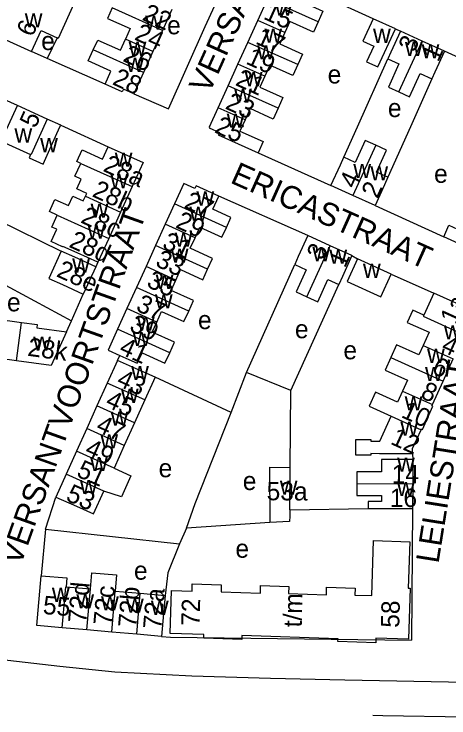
# Model space of a CAD drawing. Extents: x 161141 to 163125, y 381621 to 383200.
# Drawn here: x 162041.3 to 162136.1, y 381621 to 381774.6 of the extents above; entities that cross this region are included whole.
import ezdxf

# ---------------------------------------------------------------- set-up
doc = ezdxf.new("R2010")
doc.units = 0
for name, color, linetype in [('BLT_Basislijn', 7, 'Continuous'), ('BLT_Bebouwing', 7, 'Continuous'), ('BLT_Centroide', 7, 'Continuous'), ('BLT_Huisnummer', 7, 'Continuous'), ('BLT_Huisnummer_ tussenligend', 7, 'Continuous'), ('BLT_Huisnummer_zonder_bebouwing', 7, 'Continuous'), ('BLT_Onderverdeling_panden', 7, 'Continuous'), ('BLT_Plantopo', 7, 'Continuous'), ('BLT_Straatnaam', 7, 'Continuous')]:
    doc.layers.add(name, color=color, linetype=linetype)

msp = doc.modelspace()

# ---------------------------------------------------------------- linework, layer by layer
at = {"layer": 'BLT_Basislijn'}
for p, q in [((162119.55, 381773.59), (162104.9, 381780.29)), ((162124.39, 381771.38), (162125.51, 381770.86)), ((162050.65, 381769.4), (162048.45, 381764.92)), ((162048.45, 381764.92), (162045.05, 381766.42)), ((162150.18, 381759.67), (162135.07, 381766.5)), ((162061.1, 381759.33), (162048.45, 381764.92)), ((162116.11, 381750), (162122.75, 381764.82)), ((162132.32, 381760.48), (162127.66, 381750)), ((162051.41, 381750.37), (162052.21, 381750)), ((162052.21, 381750), (162061.77, 381745.64)), ((162113.14, 381743.38), (162116.11, 381750)), ((162127.66, 381750), (162122.76, 381739)), ((162094.46, 381744.36), (162110.33, 381737.18)), ((162024.06, 381736.38), (162051.53, 381722.91)), ((162105.31, 381726.27), (162085.93, 381734.89)), ((162119.95, 381732.81), (162134.93, 381726.01)), ((162114.9, 381721.9), (162116.13, 381721.21)), ((162059.53, 381720.46), (162059.05, 381719.49)), ((162091.93, 381696.4), (162102.44, 381719.98)), ((162123.45, 381717.88), (162132.75, 381713.74)), ((162036.64, 381716.9), (162053.77, 381707.69)), ((162101.58, 381692.5), (162112.05, 381715.64)), ((162053.77, 381707.69), (162056.35, 381713.52)), ((162052.7, 381705.28), (162053.77, 381707.69)), ((162063.8, 381699.06), (162064.32, 381700.13)), ((162088.57, 381687.69), (162091.93, 381696.4)), ((162101.58, 381692.5), (162091.93, 381696.4)), ((162088.57, 381687.69), (162071.99, 381695.38)), ((162101.46, 381675.7), (162101.58, 381692.5)), ((162128.15, 381678.64), (162128.18, 381677.42)), ((162048.07, 381662.2), (162050.35, 381669.23)), ((162101.41, 381666.44), (162118.47, 381666.72)), ((162128.15, 381666.7), (162127.92, 381638.02)), ((162097, 381663.68), (162078.86, 381662.47)), ((162048.07, 381662.2), (162047.18, 381652.06)), ((162048.07, 381662.2), (162077.3, 381658.99)), ((162078.86, 381662.47), (162077.3, 381658.99)), ((162113.38, 381629.34), (162151.5, 381628.64)), ((162121.67, 381621.57), (162154.68, 381621.04))]:
    msp.add_line(p, q, dxfattribs=at)
for points in [[(162067.37, 381757.24), (162074.91, 381753.96), (162082.9, 381771.9), (162089.26, 381785.74), (162089.12, 381786.5), (162082.04, 381789.67)], [(162078.86, 381662.47), (162080.71, 381667.86), (162088.57, 381687.69)], [(162077.3, 381658.99), (162074.76, 381652.71), (162074.2, 381647.77)], [(161979.93, 381641.71), (162036.06, 381634.11), (162051.24, 381632.35), (162063.25, 381631.11), (162080.02, 381630.23), (162097.14, 381629.7), (162113.38, 381629.34)], [(162073.43, 381638.82), (162075.38, 381638.63), (162127.92, 381638.02)], [(162119.5, 381621.62), (162121.67, 381621.57)]]:
    msp.add_lwpolyline(points, dxfattribs=at)
at = {"layer": 'BLT_Bebouwing'}
for p, q in [((162094.37, 381773.23), (162096.5, 381777.94)), ((162075.68, 381775.61), (162073.61, 381771.02)), ((162092.21, 381768.44), (162094.37, 381773.23)), ((162124.39, 381771.38), (162119.55, 381773.59)), ((162073.61, 381771.02), (162071.53, 381766.42)), ((162130.23, 381768.71), (162125.51, 381770.86)), ((162038.62, 381769.34), (162045.05, 381766.42)), ((162135.07, 381766.5), (162130.23, 381768.71)), ((162090.06, 381763.7), (162092.21, 381768.44)), ((162071.53, 381766.42), (162069.45, 381761.83)), ((162087.93, 381758.97), (162090.06, 381763.7)), ((162069.45, 381761.83), (162067.37, 381757.24)), ((162085.76, 381754.17), (162087.93, 381758.97)), ((162041.97, 381754.63), (162035.65, 381757.48)), ((162048.46, 381751.7), (162041.97, 381754.63)), ((162083.87, 381750), (162085.76, 381754.17)), ((162051.41, 381750.37), (162048.46, 381751.7)), ((162051.24, 381750), (162051.41, 381750.37)), ((162091.62, 381751.53), (162090.93, 381750)), ((162038.46, 381746.89), (162044.86, 381744)), ((162067, 381736.97), (162064.48, 381731.41)), ((162115.11, 381735.01), (162110.33, 381737.18)), ((162119.95, 381732.81), (162115.11, 381735.01)), ((162076.25, 381733.2), (162074.22, 381728.75)), ((162064.48, 381731.41), (162061.89, 381725.68)), ((162074.22, 381728.75), (162072.12, 381724.13)), ((162061.89, 381725.68), (162059.53, 381720.46)), ((162110.17, 381724.05), (162105.31, 381726.27)), ((162072.12, 381724.13), (162070.03, 381719.53)), ((162114.9, 381721.9), (162110.17, 381724.05)), ((162123.45, 381717.88), (162116.13, 381721.21)), ((162059.05, 381719.49), (162056.35, 381713.52)), ((162070.03, 381719.53), (162067.96, 381714.98)), ((162067.96, 381714.98), (162065.85, 381710.35)), ((162065.85, 381710.35), (162063.82, 381705.88)), ((162041.78, 381698.97), (162035.43, 381699.82)), ((162063.8, 381699.06), (162061.56, 381694.11)), ((162134.79, 381694.55), (162136.97, 381699.37)), ((162071.99, 381695.38), (162069.76, 381690.42)), ((162061.56, 381694.11), (162059.33, 381689.14)), ((162132.46, 381689.4), (162134.79, 381694.55)), ((162069.76, 381690.42), (162067.52, 381685.45)), ((162059.33, 381689.14), (162057.09, 381684.17)), ((162057.09, 381684.17), (162054.85, 381679.21)), ((162067.52, 381685.45), (162065.27, 381680.48)), ((162065.27, 381680.48), (162063.04, 381675.51)), ((162054.85, 381679.21), (162052.61, 381674.24)), ((162128.18, 381677.42), (162128.17, 381672.13)), ((162096.91, 381675.73), (162097, 381663.68)), ((162096.91, 381675.73), (162101.46, 381675.7)), ((162101.41, 381666.44), (162101.46, 381675.7)), ((162052.61, 381674.24), (162050.35, 381669.23)), ((162128.17, 381672.13), (162128.15, 381666.7)), ((162052.61, 381649.66), (162057.88, 381649.2)), ((162063.32, 381648.72), (162068.76, 381648.24)), ((162068.76, 381648.24), (162074.2, 381647.77)), ((162057.11, 381640.23), (162051.76, 381640.69)), ((162062.55, 381639.76), (162057.11, 381640.23)), ((162067.99, 381639.29), (162062.55, 381639.76)), ((162073.43, 381638.82), (162067.99, 381639.29))]:
    msp.add_line(p, q, dxfattribs=at)
for points in [[(162055.69, 381779.97), (162050.85, 381769.31), (162050.65, 381769.4)], [(162104.9, 381780.29), (162103.63, 381777.47), (162108.59, 381775.23), (162107.57, 381772.95)], [(162062.65, 381775.97), (162061.61, 381773.67), (162066.55, 381771.43), (162065.51, 381769.15)], [(162119.55, 381773.59), (162117.32, 381768.72), (162119.69, 381767.64), (162118.11, 381764.2), (162120.58, 381763.07), (162124.39, 381771.38)], [(162107.57, 381772.95), (162106.54, 381770.68), (162101.38, 381773.01), (162100.27, 381770.56)], [(162045.05, 381766.42), (162047.13, 381771), (162050.65, 381769.4)], [(162100.27, 381770.56), (162099.17, 381768.12), (162104.17, 381765.86), (162103.15, 381763.6)], [(162125.51, 381770.86), (162123.43, 381766.32), (162122.75, 381764.82)], [(162058.51, 381766.78), (162059.5, 381768.95), (162064.42, 381766.73), (162065.51, 381769.15)], [(162061.1, 381759.33), (162062.38, 381762.16), (162057.43, 381764.4), (162058.51, 381766.78)], [(162135.07, 381766.5), (162132.99, 381761.95), (162132.32, 381760.48)], [(162122.75, 381764.82), (162125.16, 381763.72), (162122.86, 381758.68), (162125.18, 381757.63)], [(162103.15, 381763.6), (162102.06, 381761.19), (162097.03, 381763.43), (162095.95, 381761.04)], [(162095.95, 381761.04), (162094.87, 381758.65), (162099.87, 381756.39), (162098.81, 381754.05)], [(162125.18, 381757.63), (162127.5, 381756.57), (162129.8, 381761.63), (162132.32, 381760.48)], [(162067.37, 381757.24), (162065.12, 381758.26), (162064.84, 381757.64), (162061.1, 381759.33)], [(162098.81, 381754.05), (162097.76, 381751.71), (162092.73, 381753.98), (162091.62, 381751.53)], [(162044.86, 381744), (162044.52, 381743.26), (162047.58, 381741.88), (162049.35, 381745.81), (162051.24, 381750)], [(162083.87, 381750), (162083.79, 381749.81), (162086.04, 381748.79), (162085.78, 381748.23), (162094.46, 381744.36)], [(162090.93, 381750), (162090.51, 381749.07), (162095.56, 381746.8), (162094.46, 381744.36)], [(162055.8, 381742.04), (162054.95, 381742.43), (162056.1, 381744.99), (162060.56, 381742.97), (162061.77, 381745.64)], [(162061.77, 381745.64), (162069.37, 381742.2), (162067, 381736.97)], [(162120.1, 381745.98), (162117.77, 381747.04), (162115.6, 381742.26), (162113.14, 381743.38)], [(162122.76, 381739), (162120.26, 381740.14), (162122.43, 381744.93), (162120.1, 381745.98)], [(162110.33, 381737.18), (162112.4, 381741.74), (162113.14, 381743.38)], [(162056.82, 381734.87), (162057.1, 381735.48), (162054.94, 381736.46), (162055.9, 381738.6), (162054.53, 381739.22), (162055.8, 381742.04)], [(162122.76, 381739), (162122.02, 381737.36), (162119.95, 381732.81)], [(162085.93, 381734.89), (162080.94, 381737.16), (162080.66, 381736.55), (162078.27, 381737.64), (162076.25, 381733.2)], [(162050.67, 381730.76), (162048.95, 381731.52), (162050.14, 381734.16), (162053.1, 381732.82), (162054.04, 381734.89), (162056.35, 381733.84), (162056.82, 381734.87)], [(162087.55, 381728.07), (162088.53, 381730.23), (162084.62, 381732.01), (162085.93, 381734.89)], [(162059.53, 381720.46), (162054.97, 381722.52), (162051.88, 381723.92), (162051.84, 381723.84), (162049.35, 381724.97), (162050.56, 381727.65), (162049.49, 381728.14), (162050.67, 381730.76)], [(162134.93, 381726.01), (162136.08, 381728.52), (162138.9, 381727.23), (162138.38, 381726.08), (162140.57, 381725.09), (162142.64, 381729.62)], [(162080.73, 381725.79), (162081.77, 381728.09), (162086.56, 381725.91), (162087.55, 381728.07)], [(162083.45, 381718.97), (162084.51, 381721.3), (162079.68, 381723.5), (162080.73, 381725.79)], [(162105.31, 381726.27), (162103.23, 381721.72), (162102.44, 381719.98)], [(162148.77, 381726.85), (162147.02, 381723), (162146.44, 381723.26), (162145.49, 381721.18), (162134.93, 381726.01)], [(162051.53, 381722.91), (162048.82, 381716.93), (162051.79, 381715.59), (162056.35, 381713.52)], [(162059.05, 381719.49), (162054.49, 381721.55), (162051.53, 381722.91)], [(162114.9, 381721.9), (162112.83, 381717.35), (162112.05, 381715.64)], [(162116.13, 381721.21), (162113.89, 381716.27), (162121.2, 381712.94), (162123.45, 381717.88)], [(162102.44, 381719.98), (162104.94, 381718.84), (162102.74, 381714.02), (162105.11, 381712.94)], [(162076.52, 381716.58), (162077.55, 381718.85), (162082.39, 381716.65), (162083.45, 381718.97)], [(162079.32, 381709.81), (162080.36, 381712.1), (162075.49, 381714.31), (162076.52, 381716.58)], [(162105.11, 381712.94), (162107.48, 381711.86), (162109.69, 381716.72), (162112.05, 381715.64)], [(162132.75, 381713.74), (162130.57, 381708.92)], [(162139.36, 381704.66), (162139.56, 381704.57), (162141.84, 381709.63), (162132.75, 381713.74)], [(162072.35, 381707.39), (162073.41, 381709.73), (162076.96, 381708.12), (162078.28, 381707.52), (162079.32, 381709.81)], [(162130.57, 381708.92), (162128.17, 381710.01), (162126.96, 381707.34), (162131.73, 381705.19), (162130.44, 381702.32)], [(162035.43, 381699.82), (162036.09, 381704.8), (162036.55, 381708.19), (162041.32, 381707.55), (162042.9, 381707.34)], [(162042.9, 381707.34), (162046.28, 381706.89), (162046.18, 381706.15), (162052.7, 381705.28)], [(162075.18, 381700.72), (162076.22, 381703.01), (162071.36, 381705.22), (162072.35, 381707.39)], [(162063.82, 381705.88), (162061.74, 381701.3), (162064.32, 381700.13)], [(162052.7, 381705.28), (162049.35, 381697.96), (162041.78, 381698.97)], [(162130.44, 381702.32), (162129.51, 381700.27), (162124.65, 381702.46), (162123.4, 381699.69)], [(162064.32, 381700.13), (162066.29, 381699.23), (162068.1, 381698.41), (162069.15, 381700.7), (162074.14, 381698.43), (162075.18, 381700.72)], [(162123.4, 381699.69), (162122.15, 381696.93), (162127.02, 381694.73), (162125.94, 381692.34)], [(162071.99, 381695.38), (162068.36, 381697.02), (162063.8, 381699.06)], [(162125.94, 381692.34), (162124.87, 381689.96), (162120.05, 381692.13), (162118.65, 381689.03), (162123.45, 381686.86)], [(162130, 381683.9), (162130.08, 381684.1), (162130.31, 381683.99), (162132.59, 381689.03), (162132.34, 381689.14), (162132.46, 381689.4)], [(162128.15, 381678.64), (162123.15, 381678.65), (162120.95, 381678.68), (162119.06, 381678.71), (162119.06, 381678.37), (162115.75, 381678.38), (162115.76, 381681.81), (162119.03, 381681.8), (162119.03, 381681.41), (162120.99, 381681.4), (162123.45, 381686.86)], [(162128.15, 381678.64), (162128.15, 381679.81), (162130, 381683.9)], [(162128.18, 381677.42), (162123.18, 381677.43), (162121.38, 381677.44), (162121.37, 381674.74), (162115.98, 381674.76), (162115.97, 381672.17)], [(162063.04, 381675.51), (162066.73, 381673.83), (162064.68, 381669.28), (162060.8, 381670.55)], [(162115.97, 381672.17), (162115.96, 381669.58), (162121.35, 381669.56), (162121.34, 381668.27), (162118.47, 381668.28), (162118.47, 381666.72)], [(162050.35, 381669.23), (162054.89, 381667.21), (162058.56, 381665.58), (162060.8, 381670.55)], [(162101.41, 381666.44), (162101.4, 381665.03), (162101.33, 381663.93), (162097, 381663.68)], [(162118.47, 381666.72), (162121.36, 381666.72), (162123.15, 381666.72), (162128.15, 381666.7)], [(162051.76, 381640.69), (162046.23, 381641.17), (162047.18, 381652.06)], [(162047.18, 381652.06), (162052.78, 381651.57), (162052.61, 381649.66)], [(162057.88, 381649.2), (162058.2, 381652.72), (162063.6, 381652.26), (162063.32, 381648.72)], [(162074.2, 381647.77), (162073.86, 381643.8), (162073.43, 381638.82)]]:
    msp.add_lwpolyline(points, dxfattribs=at)
at = {"layer": 'BLT_Onderverdeling_panden'}
for p, q in [((162107.57, 381772.95), (162096.5, 381777.94)), ((162073.61, 381771.02), (162062.65, 381775.97)), ((162100.27, 381770.56), (162094.37, 381773.23)), ((162071.53, 381766.42), (162065.51, 381769.15)), ((162125.18, 381757.63), (162130.23, 381768.71)), ((162103.15, 381763.6), (162092.21, 381768.44)), ((162069.45, 381761.83), (162058.51, 381766.78)), ((162095.95, 381761.04), (162090.06, 381763.7)), ((162098.81, 381754.05), (162087.93, 381758.97)), ((162038.46, 381746.89), (162041.97, 381754.63)), ((162091.62, 381751.53), (162085.76, 381754.17)), ((162120.1, 381745.98), (162115.11, 381735.01)), ((162055.8, 381742.04), (162067, 381736.97)), ((162056.82, 381734.87), (162064.48, 381731.41)), ((162087.55, 381728.07), (162076.25, 381733.2)), ((162050.67, 381730.76), (162061.89, 381725.68)), ((162080.73, 381725.79), (162074.22, 381728.75)), ((162083.45, 381718.97), (162072.12, 381724.13)), ((162105.11, 381712.94), (162110.17, 381724.05)), ((162076.52, 381716.58), (162070.03, 381719.53)), ((162079.32, 381709.81), (162067.96, 381714.98)), ((162072.35, 381707.39), (162065.85, 381710.35)), ((162041.78, 381698.97), (162042.9, 381707.34)), ((162075.18, 381700.72), (162063.82, 381705.88)), ((162130.44, 381702.32), (162136.97, 381699.37)), ((162123.4, 381699.69), (162134.79, 381694.55)), ((162069.76, 381690.42), (162061.56, 381694.11)), ((162125.94, 381692.34), (162132.46, 381689.4)), ((162067.52, 381685.45), (162059.33, 381689.14)), ((162123.45, 381686.86), (162130, 381683.9)), ((162065.27, 381680.48), (162057.09, 381684.17)), ((162063.04, 381675.51), (162054.85, 381679.21)), ((162060.8, 381670.55), (162052.61, 381674.24)), ((162115.97, 381672.17), (162128.17, 381672.13)), ((162057.11, 381640.23), (162057.88, 381649.2)), ((162062.55, 381639.76), (162063.32, 381648.72)), ((162067.99, 381639.29), (162068.76, 381648.24))]:
    msp.add_line(p, q, dxfattribs=at)
for points in [[(162048.46, 381751.7), (162044.96, 381743.95), (162044.86, 381744)], [(162130.57, 381708.92), (162130.46, 381708.68), (162139.36, 381704.66)], [(162051.76, 381640.69), (162052.54, 381649.66), (162052.61, 381649.66)]]:
    msp.add_lwpolyline(points, dxfattribs=at)
at = {"layer": 'BLT_Plantopo'}
msp.add_lwpolyline([(162119.64, 381659.72), (162127.51, 381659.46), (162127.18, 381649.34), (162127.63, 381649.32), (162127.26, 381638.21), (162120.13, 381638.45), (162120.1, 381637.44), (162111.87, 381637.72), (162111.89, 381638.3), (162090.93, 381639), (162090.9, 381638.16), (162082.61, 381638.43), (162082.63, 381639.25), (162075.27, 381639.49), (162075.58, 381648.86), (162080.05, 381648.72), (162080.1, 381650.28), (162086.42, 381650.07), (162086.37, 381648.56), (162094.95, 381648.28), (162095, 381649.91), (162101.14, 381649.7), (162101.09, 381648.17), (162109.34, 381647.9), (162109.4, 381649.57), (162115.62, 381649.37), (162115.57, 381647.86), (162119.25, 381647.74)], close=True, dxfattribs=at)

# ---------------------------------------------------------------- texts
at = {"layer": 'BLT_Centroide'}
for s, p in [('w', (162098.11, 381774.25)), ('w', (162043.58, 381771.72)), ('w', (162069.82, 381771.19)), ('e', (162074.62, 381770.2)), ('w', (162095.82, 381768.38)), ('w', (162119.53, 381768.33)), ('e', (162047.16, 381766.76)), ('w', (162066.23, 381765.5)), ('w', (162094.24, 381764.75)), ('w', (162126.48, 381765.45)), ('w', (162130.12, 381764.97)), ('w', (162065.69, 381762)), ('e', (162109.63, 381759.47)), ('w', (162091.55, 381758.88)), ('w', (162089.23, 381755.25)), ('e', (162122.76, 381752.14)), ('w', (162087.62, 381749.81)), ('w', (162041.33, 381746.58)), ('w', (162046.93, 381744.48)), ('w', (162063.2, 381741.31)), ('w', (162115.22, 381738.83)), ('w', (162118.94, 381738.34)), ('e', (162132.83, 381737.79)), ('w', (162062.23, 381736.62)), ('w', (162081.01, 381732.84)), ('w', (162057.94, 381730.19)), ('w', (162079.48, 381729.5)), ('w', (162057.25, 381725.62)), ('w', (162076.27, 381723.88)), ('w', (162075.41, 381720.34)), ('w', (162106.31, 381720.69)), ('w', (162110, 381720.12)), ('w', (162053.93, 381718.22)), ('w', (162117.33, 381717.06)), ('w', (162072.14, 381714.66)), ('w', (162071.96, 381710.38)), ('e', (162039.71, 381709.75)), ('e', (162081.35, 381705.88)), ('w', (162068.05, 381705.53)), ('e', (162102.49, 381703.88)), ('w', (162134.96, 381703.62)), ('w', (162045.42, 381701.15)), ('w', (162067.09, 381702.16)), ('e', (162113.06, 381699.29)), ('w', (162131.3, 381698.5)), ('w', (162066.77, 381694.75)), ('w', (162130.86, 381694.53)), ('w', (162064.54, 381689.78)), ('w', (162126.42, 381688.12)), ('w', (162062.3, 381684.81)), ('w', (162125.48, 381682.62)), ('w', (162060.06, 381679.84)), ('w', (162057.82, 381674.88)), ('e', (162072.77, 381673.55)), ('w', (162124.77, 381674.78)), ('e', (162091.12, 381670.76)), ('w', (162055.58, 381669.91)), ('w', (162099.19, 381669.77)), ('w', (162124.75, 381669.44)), ('e', (162089.52, 381655.99)), ('e', (162067.39, 381651.2)), ('w', (162049.5, 381646.36)), ('w', (162054.83, 381644.95)), ('w', (162060.22, 381644.48)), ('w', (162065.66, 381644.02)), ('w', (162071.09, 381643.53))]:
    msp.add_text(s, height=4, dxfattribs=at).set_placement(p)
at = {"layer": 'BLT_Huisnummer'}
for s, rotation, p in [('6', 65.5617, (162045.23, 381769.43)), ('24', 335.6595, (162067.3, 381769.12)), ('17', 335.6897, (162093.69, 381768.24)), ('3', 65.4906, (162128.5, 381766.06)), ('1', 65.4802, (162133.74, 381763.97)), ('28', 335.6104, (162062.48, 381759.35)), ('21', 335.6954, (162089.29, 381759.18)), ('5', 65.6958, (162045.91, 381749.52)), ('25', 335.9708, (162084.76, 381748.86)), ('28a', 335.6438, (162060.46, 381740.43)), ('4', 65.5617, (162115.64, 381736.33)), ('28b', 335.6474, (162058.07, 381734.89)), ('2', 65.557, (162120.45, 381734.18)), ('27', 335.5408, (162078.13, 381732.47)), ('28c', 335.6431, (162055.57, 381729.2)), ('28d', 335.6538, (162053, 381723.88)), ('31', 335.5348, (162073.34, 381723.6)), ('3', 65.5149, (162108.5, 381720.71)), ('1', 65.5132, (162113.4, 381719.05)), ('28e', 335.646, (162050.27, 381717.45)), ('35', 335.5328, (162069.93, 381715.22)), ('1a', 65.6851, (162137.61, 381706.66)), ('39', 335.5361, (162066.16, 381705.6)), ('28k', 352.4059, (162044.04, 381700.08)), ('4', 335.6938, (162134.18, 381701.11)), ('43', 335.7286, (162063.38, 381693.67)), ('8', 335.6901, (162129.67, 381690.97)), ('47', 335.726, (162058.87, 381683.66)), ('12', 335.6901, (162123.1, 381680.9)), ('53', 336.0036, (162052.31, 381668.57)), ('53a', 359.5972, (162096.31, 381668.54)), ('16', 359.8281, (162123.17, 381667.07)), ('72d', 85.0509, (162056.99, 381641.63)), ('72c', 85.0534, (162062.51, 381641.15)), ('72b', 85.049, (162067.9, 381640.65)), ('72a', 85.0442, (162073.34, 381640.3)), ('55', 355.0514, (162047.43, 381643.74))]:
    msp.add_text(s, height=4, rotation=rotation, dxfattribs=at).set_placement(p)
at = {"layer": 'BLT_Huisnummer_ tussenligend'}
for s, rotation, p in [('22', 335.659, (162068.98, 381773.41)), ('15', 335.6856, (162095.41, 381773.65)), ('26', 335.6595, (162064.77, 381764.42)), ('19', 335.6897, (162091.59, 381763.86)), ('23', 335.6954, (162087.09, 381754.05)), ('29', 335.5408, (162076.25, 381728.13)), ('33', 335.5348, (162071.84, 381719.73)), ('37', 335.5328, (162067.6, 381710.01)), ('41', 335.5361, (162063.91, 381700.64)), ('6', 335.6938, (162132.11, 381696.34)), ('45', 335.7286, (162060.94, 381689.07)), ('10', 335.6901, (162125.45, 381686.73)), ('49', 335.726, (162056.44, 381678.51)), ('51', 335.726, (162054.64, 381673.84)), ('14', 359.8281, (162123.58, 381672.25))]:
    msp.add_text(s, height=4, rotation=rotation, dxfattribs=at).set_placement(p)
at = {"layer": 'BLT_Huisnummer_zonder_bebouwing'}
for s, p in [('t/m', (162103.96, 381640.77)), ('72', (162081.69, 381641.09)), ('58', (162125.23, 381640.67))]:
    msp.add_text(s, height=4, rotation=88.5399, dxfattribs=at).set_placement(p)
at = {"layer": 'BLT_Straatnaam'}
for s, height, rotation, p in [('VERSANTVOORTSTRAAT', 5, 65.7461, (162083.79, 381757.01)), ('ERICASTRAAT', 4.9999, 335.9458, (162088.16, 381737.9)), ('VERSANTVOORTSTRAAT', 5, 70.3748, (162042.65, 381654.04)), ('LELIESTRAAT', 5, 80.9591, (162133.79, 381654.6))]:
    msp.add_text(s, height=height, rotation=rotation, dxfattribs=at).set_placement(p)

doc.saveas('drawing.dxf')
